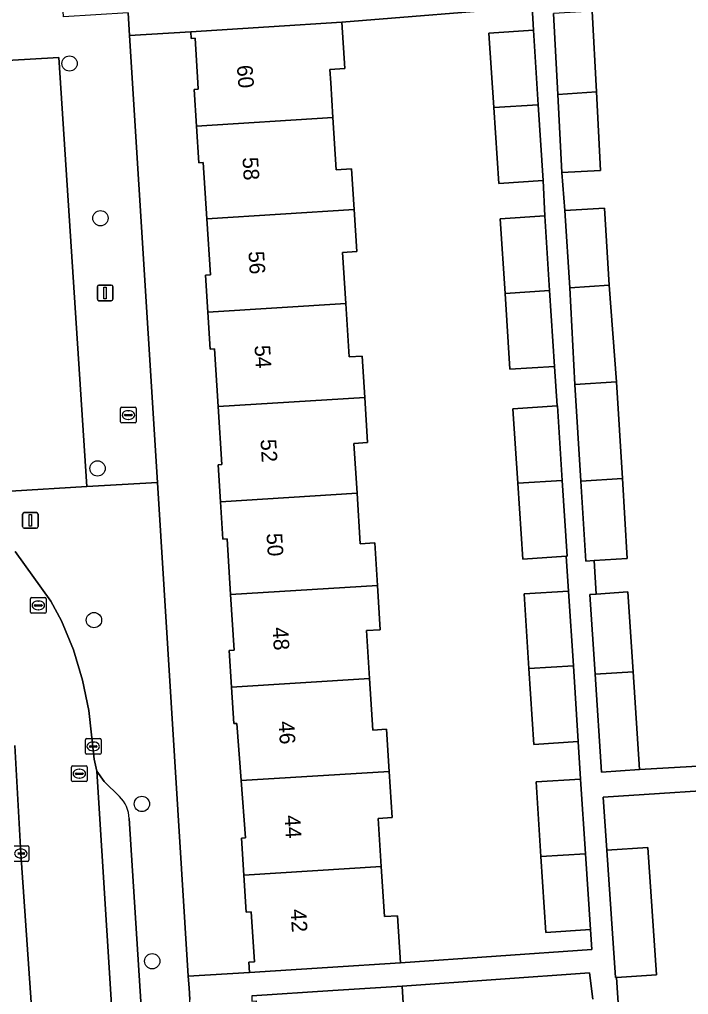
# Model space of a CAD drawing. Extents: x 159680 to 160786, y 387323 to 388340.
# Drawn here: x 160678.4 to 160721.2, y 387941.7 to 388004.1 of the extents above; entities that cross this region are included whole.
import ezdxf

# ---------------------------------------------------------------- set-up
doc = ezdxf.new("R2010")
doc.units = 0
for name, color, linetype in [('IMGEO_Boom', 7, 'Continuous'), ('IMGEO_Brandkraan', 7, 'Continuous'), ('IMGEO_Erf', 7, 'Continuous'), ('IMGEO_Kolk', 7, 'Continuous'), ('IMGEO_Lichtmast', 7, 'Continuous'), ('IMGEO_Pand', 7, 'Continuous'), ('IMGEO_Pand_nummerreeks', 7, 'Continuous'), ('IMGEO_Parkeervlak_open', 7, 'Continuous'), ('IMGEO_Rijbaan_lokaal_open', 7, 'Continuous'), ('IMGEO_Rioolput', 7, 'Continuous'), ('IMGEO_Voetpad_open', 7, 'Continuous')]:
    doc.layers.add(name, color=color, linetype=linetype)

msp = doc.modelspace()

# ---------------------------------------------------------------- linework, layer by layer
at = {"layer": 'IMGEO_Boom'}
for centre in [(160681.642, 388001.245), (160683.619, 387991.351), (160683.434, 387975.348), (160683.207, 387965.645), (160686.274, 387953.887), (160686.932, 387943.832)]:
    msp.add_circle(centre, 0.489, dxfattribs=at)
at = {"layer": 'IMGEO_Brandkraan'}
for p, q in [((160684.909, 387978.334), (160684.909, 387979.186)), ((160684.984, 387979.26), (160685.836, 387979.26)), ((160685.91, 387979.186), (160685.91, 387978.334)), ((160685.168, 387978.754), (160685.168, 387978.766)), ((160685.606, 387978.717), (160685.208, 387978.717)), ((160685.211, 387978.803), (160685.609, 387978.803)), ((160685.42, 387978.48), (160685.395, 387978.48)), ((160685.397, 387979.04), (160685.422, 387979.04)), ((160685.652, 387978.766), (160685.652, 387978.754)), ((160685.836, 387978.26), (160684.984, 387978.26))]:
    msp.add_line(p, q, dxfattribs=at)
for points in [[(160684.909, 387978.334), (160684.909, 387979.186)], [(160684.984, 387979.26), (160685.836, 387979.26)], [(160685.91, 387979.186), (160685.91, 387978.334)], [(160685.836, 387978.26), (160684.984, 387978.26)]]:
    msp.add_lwpolyline(points, dxfattribs=at)
for centre, radius, start, end in [((160684.986, 387979.184), 0.0765, 91.55205, 178.44795), ((160684.986, 387979.184), 0.0765, 91.55205, 178.44795), ((160685.834, 387979.184), 0.0765, 1.55205, 88.44795), ((160685.834, 387979.184), 0.0765, 1.55205, 88.44795), ((160685.208, 387978.763), 0.0403, 85.87752, 175.75265), ((160685.205, 387978.753), 0.0366, 178.93798, 274.71019), ((160685.609, 387978.76), 0.043, 264.86636, 352.45326), ((160685.613, 387978.765), 0.0386, 1.73085, 96.63898), ((160684.986, 387978.336), 0.0765, 181.55205, 268.44795), ((160684.986, 387978.336), 0.0765, 181.55205, 268.44795), ((160685.834, 387978.336), 0.0765, 271.55205, 358.44795), ((160685.834, 387978.336), 0.0765, 271.55205, 358.44795)]:
    msp.add_arc(centre, radius, start, end, dxfattribs=at)
for centre, major_axis, ratio, start_param, end_param in [((160685.396, 387978.76), (-0.387, 0.002), 0.722429, 4.712389, 7.853982), ((160685.421, 387978.76), (-0.39, 0.002), 0.717154, 1.570796, 4.712389)]:
    msp.add_ellipse(centre, major_axis=major_axis, ratio=ratio, start_param=start_param, end_param=end_param, dxfattribs=at)
at = {"layer": 'IMGEO_Erf'}
for points in [[(160710.012, 387979.168), (160712.831, 387979.351), (160712.667, 387981.872), (160709.821, 387981.687), (160709.506, 387986.541), (160709.196, 387991.31), (160712.042, 387991.495), (160711.946, 387993.757), (160709.1, 387993.572), (160708.785, 387998.425), (160708.475, 388003.195), (160711.321, 388003.38), (160711.231, 388004.877), (160699.063, 388003.887), (160699.251, 388000.93), (160698.297, 388000.869), (160698.352, 388000), (160698.493, 387997.781), (160698.705, 387994.439), (160699.688, 387994.501), (160699.852, 387991.91), (160700.022, 387989.224), (160699.116, 387989.167), (160699.323, 387985.903), (160699.54, 387982.478), (160700.362, 387982.53), (160700.53, 387979.887), (160700.713, 387977), (160699.839, 387976.944), (160700.041, 387973.756), (160700.246, 387970.531), (160701.168, 387970.59), (160701.341, 387967.869), (160701.521, 387965.032), (160700.636, 387964.975), (160700.83, 387961.913), (160701.04, 387958.608), (160701.915, 387958.663), (160702.086, 387955.972), (160702.273, 387953.024), (160701.394, 387952.968), (160701.589, 387949.886), (160701.792, 387946.69), (160702.623, 387946.743), (160702.814, 387943.731), (160715.053, 387944.572), (160714.965, 387945.857), (160712.119, 387945.672), (160711.804, 387950.526), (160711.494, 387955.295), (160714.34, 387955.48), (160714.19, 387957.882), (160711.344, 387957.697), (160711.029, 387962.553), (160710.719, 387967.32), (160713.565, 387967.505), (160713.421, 387969.726), (160710.637, 387969.545), (160710.322, 387974.401)], [(160691.306, 387973.208), (160691.155, 387975.585), (160691.387, 387975.6), (160691.152, 387979.3), (160690.917, 387983.002), (160690.64, 387982.984), (160690.49, 387985.35), (160690.34, 387987.716), (160690.651, 387987.736), (160690.424, 387991.32), (160690.196, 387994.905), (160689.918, 387994.888), (160689.769, 387997.235), (160689.621, 387999.579), (160689.878, 387999.596), (160689.852, 388000), (160689.671, 388002.859), (160689.422, 388002.843), (160689.394, 388003.273), (160685.488, 388003.029), (160687.271, 387974.449), (160689.241, 387942.874), (160693.161, 387943.119), (160693.119, 387943.77), (160693.47, 387943.793), (160693.268, 387946.985), (160692.939, 387946.964), (160692.788, 387949.335), (160692.638, 387951.704), (160692.908, 387951.722), (160692.626, 387955.38), (160692.343, 387959.04), (160692.161, 387959.023), (160692.013, 387961.36), (160691.865, 387963.695), (160692.177, 387963.715), (160691.951, 387967.282), (160691.725, 387970.849), (160691.457, 387970.832)]]:
    msp.add_lwpolyline(points, close=True, dxfattribs=at)
for points in [[(160715.073, 388004.585), (160715.35, 387999.428), (160715.62, 387994.404), (160713.144, 387994.271), (160713.339, 387991.85), (160715.869, 387992.003), (160716.167, 387987.065), (160716.643, 387980.894), (160717.017, 387974.711), (160717.328, 387969.582), (160715.196, 387969.453), (160715.325, 387967.312), (160717.358, 387967.448), (160717.699, 387962.344), (160718.117, 387956.083), (160730.771, 387956.82)], [(160728.161, 387939.908), (160727.972, 387942.514), (160729.275, 387942.597), (160729.252, 387942.912), (160729.221, 387943.334), (160729.026, 387946.029), (160727.758, 387945.937), (160727.559, 387948.679), (160725.981, 387948.577), (160725.61, 387954.965), (160715.785, 387954.313), (160716.009, 387950.932), (160718.632, 387951.112), (160719.19, 387942.963), (160716.637, 387942.788), (160716.793, 387940.509)], [(160715.111, 387941.399), (160714.901, 387943.096), (160702.92, 387942.239), (160703.103, 387939.356)]]:
    msp.add_lwpolyline(points, dxfattribs=at)
at = {"layer": 'IMGEO_Kolk'}
for p, q in [((160682.659, 387957.141), (160682.659, 387957.993)), ((160682.734, 387958.067), (160683.586, 387958.067)), ((160683.66, 387957.993), (160683.66, 387957.141)), ((160682.918, 387957.561), (160682.918, 387957.573)), ((160683.356, 387957.524), (160682.958, 387957.524)), ((160682.961, 387957.61), (160683.359, 387957.61)), ((160683.17, 387957.287), (160683.145, 387957.287)), ((160683.147, 387957.847), (160683.172, 387957.847)), ((160683.402, 387957.573), (160683.402, 387957.561)), ((160683.586, 387957.067), (160682.734, 387957.067)), ((160678.104, 387951.218), (160678.956, 387951.218)), ((160679.03, 387951.144), (160679.03, 387950.292)), ((160678.726, 387950.675), (160678.328, 387950.675)), ((160678.331, 387950.761), (160678.729, 387950.761)), ((160678.54, 387950.438), (160678.515, 387950.438)), ((160678.517, 387950.998), (160678.542, 387950.998)), ((160678.772, 387950.724), (160678.772, 387950.712)), ((160678.956, 387950.218), (160678.104, 387950.218))]:
    msp.add_line(p, q, dxfattribs=at)
for points in [[(160682.659, 387957.141), (160682.659, 387957.993)], [(160682.734, 387958.067), (160683.586, 387958.067)], [(160683.66, 387957.993), (160683.66, 387957.141)], [(160683.586, 387957.067), (160682.734, 387957.067)], [(160678.104, 387951.218), (160678.956, 387951.218)], [(160679.03, 387951.144), (160679.03, 387950.292)], [(160678.956, 387950.218), (160678.104, 387950.218)]]:
    msp.add_lwpolyline(points, dxfattribs=at)
for centre, radius, start, end in [((160682.736, 387957.991), 0.0765, 91.55205, 178.44795), ((160682.736, 387957.991), 0.0765, 91.55205, 178.44795), ((160683.584, 387957.991), 0.0765, 1.55205, 88.44795), ((160683.584, 387957.991), 0.0765, 1.55205, 88.44795), ((160682.958, 387957.57), 0.0403, 85.87752, 175.75265), ((160682.955, 387957.56), 0.0366, 178.93798, 274.71019), ((160683.359, 387957.567), 0.043, 264.86636, 352.45326), ((160683.363, 387957.572), 0.0386, 1.73085, 96.63898), ((160682.736, 387957.143), 0.0765, 181.55205, 268.44795), ((160682.736, 387957.143), 0.0765, 181.55205, 268.44795), ((160683.584, 387957.143), 0.0765, 271.55205, 358.44795), ((160683.584, 387957.143), 0.0765, 271.55205, 358.44795), ((160678.954, 387951.142), 0.0765, 1.55205, 88.44795), ((160678.954, 387951.142), 0.0765, 1.55205, 88.44795), ((160678.729, 387950.718), 0.043, 264.86636, 352.45326), ((160678.733, 387950.723), 0.0386, 1.73085, 96.63898), ((160678.954, 387950.294), 0.0765, 271.55205, 358.44795), ((160678.954, 387950.294), 0.0765, 271.55205, 358.44795)]:
    msp.add_arc(centre, radius, start, end, dxfattribs=at)
for centre, major_axis, ratio, start_param, end_param in [((160683.146, 387957.567), (-0.387, 0.002), 0.722429, 4.712389, 7.853982), ((160683.171, 387957.567), (-0.39, 0.002), 0.717154, 1.570796, 4.712389), ((160678.516, 387950.718), (-0.387, 0.002), 0.722429, 4.712389, 7.853982), ((160678.541, 387950.718), (-0.39, 0.002), 0.717154, 1.570796, 4.712389)]:
    msp.add_ellipse(centre, major_axis=major_axis, ratio=ratio, start_param=start_param, end_param=end_param, dxfattribs=at)
at = {"layer": 'IMGEO_Lichtmast'}
for p, q in [((160683.423, 387986.172), (160683.423, 387986.972)), ((160683.423, 387986.972), (160683.423, 387986.172)), ((160683.523, 387987.072), (160684.313, 387987.072)), ((160684.313, 387987.072), (160683.523, 387987.072)), ((160684.413, 387986.972), (160684.413, 387986.172)), ((160684.413, 387986.172), (160684.413, 387986.972)), ((160684.313, 387986.072), (160683.523, 387986.072)), ((160683.523, 387986.072), (160684.313, 387986.072)), ((160678.639, 387971.624), (160678.639, 387972.424)), ((160678.639, 387972.424), (160678.639, 387971.624)), ((160678.739, 387972.524), (160679.529, 387972.524)), ((160679.529, 387972.524), (160678.739, 387972.524)), ((160679.629, 387972.424), (160679.629, 387971.624)), ((160679.629, 387971.624), (160679.629, 387972.424)), ((160679.529, 387971.524), (160678.739, 387971.524)), ((160678.739, 387971.524), (160679.529, 387971.524))]:
    msp.add_line(p, q, dxfattribs=at)
for points in [[(160683.843, 387986.947), (160683.993, 387986.947), (160683.993, 387986.197), (160683.843, 387986.197), (160683.843, 387986.947)], [(160679.059, 387972.399), (160679.209, 387972.399), (160679.209, 387971.649), (160679.059, 387971.649), (160679.059, 387972.399)]]:
    msp.add_lwpolyline(points, dxfattribs=at)
for centre, start, end in [((160683.523, 387986.972), 90, 180), ((160683.523, 387986.972), 90, 180), ((160684.313, 387986.972), 0, 90), ((160684.313, 387986.972), 360, 90), ((160683.523, 387986.172), 180, 270), ((160683.523, 387986.172), 180, 270), ((160684.313, 387986.172), 270, 0), ((160684.313, 387986.172), 270, 0), ((160678.739, 387972.424), 90, 180), ((160678.739, 387972.424), 90, 180), ((160679.529, 387972.424), 0, 90), ((160679.529, 387972.424), 360, 90), ((160678.739, 387971.624), 180, 270), ((160678.739, 387971.624), 180, 270), ((160679.529, 387971.624), 270, 0), ((160679.529, 387971.624), 270, 0)]:
    msp.add_arc(centre, 0.1, start, end, dxfattribs=at)
at = {"layer": 'IMGEO_Pand'}
for points in [[(160712.597, 388004.452), (160712.876, 387999.268), (160715.35, 387999.428), (160715.073, 388004.585)], [(160698.493, 387997.781), (160698.352, 388000), (160698.297, 388000.869), (160699.251, 388000.93), (160699.063, 388003.887), (160694.384, 388003.59), (160689.394, 388003.273), (160689.422, 388002.843), (160689.671, 388002.859), (160689.852, 388000), (160689.878, 387999.596), (160689.621, 387999.579), (160689.769, 387997.235)], [(160711.321, 388003.38), (160708.475, 388003.195), (160708.785, 387998.425), (160711.631, 387998.603)], [(160715.35, 387999.428), (160712.876, 387999.268), (160713.144, 387994.271), (160715.62, 387994.404)], [(160709.1, 387993.572), (160711.946, 387993.757), (160711.631, 387998.603), (160708.785, 387998.425)], [(160689.769, 387997.235), (160689.918, 387994.888), (160690.196, 387994.905), (160690.424, 387991.32), (160699.852, 387991.91), (160699.688, 387994.501), (160698.705, 387994.439), (160698.493, 387997.781)], [(160699.323, 387985.903), (160699.116, 387989.167), (160700.022, 387989.224), (160699.852, 387991.91), (160690.424, 387991.32), (160690.651, 387987.736), (160690.34, 387987.716), (160690.49, 387985.35)], [(160713.339, 387991.85), (160713.639, 387986.901), (160716.167, 387987.065), (160715.869, 387992.003)], [(160712.042, 387991.495), (160709.196, 387991.31), (160709.506, 387986.541), (160712.352, 387986.719)], [(160709.821, 387981.687), (160712.667, 387981.872), (160712.352, 387986.719), (160709.506, 387986.541)], [(160716.167, 387987.065), (160713.639, 387986.901), (160713.98, 387980.722), (160716.643, 387980.894)], [(160690.49, 387985.35), (160690.64, 387982.984), (160690.917, 387983.002), (160691.152, 387979.3), (160700.53, 387979.887), (160700.362, 387982.53), (160699.54, 387982.478), (160699.323, 387985.903)], [(160717.017, 387974.711), (160716.643, 387980.894), (160713.98, 387980.722), (160714.354, 387974.538)], [(160691.152, 387979.3), (160691.387, 387975.6), (160691.155, 387975.585), (160691.306, 387973.208), (160700.041, 387973.756), (160699.839, 387976.944), (160700.713, 387977), (160700.53, 387979.887)], [(160712.858, 387979.353), (160712.831, 387979.351), (160710.012, 387979.168), (160710.322, 387974.401), (160713.168, 387974.58)], [(160713.168, 387974.58), (160710.322, 387974.401), (160710.637, 387969.545), (160713.421, 387969.726), (160713.483, 387969.73)], [(160717.017, 387974.711), (160714.354, 387974.538), (160714.664, 387969.421), (160715.196, 387969.453), (160717.328, 387969.582)], [(160691.306, 387973.208), (160691.457, 387970.832), (160691.725, 387970.849), (160691.951, 387967.282), (160701.341, 387967.869), (160701.168, 387970.59), (160700.246, 387970.531), (160700.041, 387973.756)], [(160700.83, 387961.913), (160700.636, 387964.975), (160701.521, 387965.032), (160701.341, 387967.869), (160691.951, 387967.282), (160692.177, 387963.715), (160691.865, 387963.695), (160692.013, 387961.36)], [(160713.565, 387967.505), (160710.719, 387967.32), (160711.029, 387962.553), (160713.875, 387962.731)], [(160717.358, 387967.448), (160715.325, 387967.312), (160714.919, 387967.285), (160715.26, 387962.186), (160717.699, 387962.344)], [(160711.344, 387957.697), (160714.19, 387957.882), (160713.875, 387962.731), (160711.029, 387962.553)], [(160717.699, 387962.344), (160715.26, 387962.186), (160715.678, 387955.921), (160718.117, 387956.083)], [(160692.013, 387961.36), (160692.161, 387959.023), (160692.343, 387959.04), (160692.626, 387955.38), (160702.086, 387955.972), (160701.915, 387958.663), (160701.04, 387958.608), (160700.83, 387961.913)], [(160701.589, 387949.886), (160701.394, 387952.968), (160702.273, 387953.024), (160702.086, 387955.972), (160692.626, 387955.38), (160692.908, 387951.722), (160692.638, 387951.704), (160692.788, 387949.335)], [(160714.34, 387955.48), (160711.494, 387955.295), (160711.804, 387950.526), (160714.65, 387950.704)], [(160718.632, 387951.112), (160716.009, 387950.932), (160716.567, 387942.783), (160716.637, 387942.788), (160719.19, 387942.963)], [(160712.119, 387945.672), (160714.965, 387945.857), (160714.65, 387950.704), (160711.804, 387950.526)], [(160692.788, 387949.335), (160692.939, 387946.964), (160693.268, 387946.985), (160693.47, 387943.793), (160693.119, 387943.77), (160693.161, 387943.119), (160698.151, 387943.435), (160702.814, 387943.731), (160702.623, 387946.743), (160701.792, 387946.69), (160701.589, 387949.886)], [(160702.444, 387935.982), (160702.233, 387939.301), (160703.103, 387939.356), (160702.92, 387942.239), (160698.487, 387941.958), (160693.309, 387941.623), (160693.316, 387941.285), (160693.575, 387941.301), (160693.795, 387937.83), (160693.571, 387937.813), (160693.721, 387935.425)]]:
    msp.add_lwpolyline(points, close=True, dxfattribs=at)
at = {"layer": 'IMGEO_Parkeervlak_open'}
for points in [[(160677.871, 387973.896), (160682.747, 387974.197), (160680.963, 388001.633), (160676.154, 388001.348)], [(160683.855, 387955.324), (160683.4, 387955.976)], [(160683.4, 387955.976), (160685.013, 387930.173)], [(160684.83, 387954.361), (160683.855, 387955.324)], [(160689.418, 387866.141), (160690.408, 387867.635), (160686.932, 387929.862), (160685.456, 387952.952)]]:
    msp.add_lwpolyline(points, dxfattribs=at)
msp.add_arc((160683.515, 387952.933), 1.941, 0.55972, 47.35016, dxfattribs=at)
at = {"layer": 'IMGEO_Rijbaan_lokaal_open'}
for points in [[(160681.136, 387965.603), (160680.442, 387966.852), (160678.175, 387970.031)], [(160678.147, 387957.629), (160678.53, 387950.718), (160679.33, 387939.053), (160679.76, 387932.403), (160679.906, 387929.876), (160685.013, 387930.173), (160683.4, 387955.976), (160683.214, 387956.742), (160682.883, 387959.855), (160682.473, 387961.8), (160681.905, 387963.745), (160681.136, 387965.603)]]:
    msp.add_lwpolyline(points, dxfattribs=at)
at = {"layer": 'IMGEO_Rioolput'}
for p, q in [((160679.143, 387966.162), (160679.143, 387967.014)), ((160679.218, 387967.088), (160680.07, 387967.088)), ((160679.631, 387966.868), (160679.656, 387966.868)), ((160680.144, 387967.014), (160680.144, 387966.162)), ((160680.07, 387966.088), (160679.218, 387966.088)), ((160679.402, 387966.582), (160679.402, 387966.594)), ((160679.84, 387966.545), (160679.442, 387966.545)), ((160679.445, 387966.631), (160679.843, 387966.631)), ((160679.654, 387966.308), (160679.629, 387966.308)), ((160679.886, 387966.594), (160679.886, 387966.582)), ((160681.77, 387955.397), (160681.77, 387956.249)), ((160681.845, 387956.323), (160682.697, 387956.323)), ((160682.258, 387956.103), (160682.283, 387956.103)), ((160682.771, 387956.249), (160682.771, 387955.397)), ((160682.029, 387955.817), (160682.029, 387955.829)), ((160682.467, 387955.78), (160682.069, 387955.78)), ((160682.072, 387955.866), (160682.47, 387955.866)), ((160682.281, 387955.543), (160682.256, 387955.543)), ((160682.513, 387955.829), (160682.513, 387955.817)), ((160682.697, 387955.323), (160681.845, 387955.323))]:
    msp.add_line(p, q, dxfattribs=at)
for points in [[(160679.143, 387966.162), (160679.143, 387967.014)], [(160679.218, 387967.088), (160680.07, 387967.088)], [(160680.144, 387967.014), (160680.144, 387966.162)], [(160680.07, 387966.088), (160679.218, 387966.088)], [(160681.77, 387955.397), (160681.77, 387956.249)], [(160681.845, 387956.323), (160682.697, 387956.323)], [(160682.771, 387956.249), (160682.771, 387955.397)], [(160682.697, 387955.323), (160681.845, 387955.323)]]:
    msp.add_lwpolyline(points, dxfattribs=at)
for centre, radius, start, end in [((160679.22, 387967.012), 0.0765, 91.55205, 178.44795), ((160679.22, 387967.012), 0.0765, 91.55205, 178.44795), ((160680.068, 387967.012), 0.0765, 1.55205, 88.44795), ((160680.068, 387967.012), 0.0765, 1.55205, 88.44795), ((160679.22, 387966.164), 0.0765, 181.55205, 268.44795), ((160679.22, 387966.164), 0.0765, 181.55205, 268.44795), ((160679.442, 387966.591), 0.0403, 85.87752, 175.75265), ((160679.439, 387966.581), 0.0366, 178.93798, 274.71019), ((160679.843, 387966.588), 0.043, 264.86636, 352.45326), ((160679.847, 387966.593), 0.0386, 1.73085, 96.63898), ((160680.068, 387966.164), 0.0765, 271.55205, 358.44795), ((160680.068, 387966.164), 0.0765, 271.55205, 358.44795), ((160681.847, 387956.247), 0.0765, 91.55205, 178.44795), ((160681.847, 387956.247), 0.0765, 91.55205, 178.44795), ((160682.695, 387956.247), 0.0765, 1.55205, 88.44795), ((160682.695, 387956.247), 0.0765, 1.55205, 88.44795), ((160682.069, 387955.826), 0.0403, 85.87752, 175.75265), ((160682.066, 387955.816), 0.0366, 178.93798, 274.71019), ((160682.47, 387955.823), 0.043, 264.86636, 352.45326), ((160682.474, 387955.828), 0.0386, 1.73085, 96.63898), ((160681.847, 387955.399), 0.0765, 181.55205, 268.44795), ((160681.847, 387955.399), 0.0765, 181.55205, 268.44795), ((160682.695, 387955.399), 0.0765, 271.55205, 358.44795), ((160682.695, 387955.399), 0.0765, 271.55205, 358.44795)]:
    msp.add_arc(centre, radius, start, end, dxfattribs=at)
for centre, major_axis, ratio, start_param, end_param in [((160679.63, 387966.588), (-0.387, 0.002), 0.722429, 4.712389, 7.853982), ((160679.655, 387966.588), (-0.39, 0.002), 0.717154, 1.570796, 4.712389), ((160682.257, 387955.823), (-0.387, 0.002), 0.722429, 4.712389, 7.853982), ((160682.282, 387955.823), (-0.39, 0.002), 0.717154, 1.570796, 4.712389)]:
    msp.add_ellipse(centre, major_axis=major_axis, ratio=ratio, start_param=start_param, end_param=end_param, dxfattribs=at)
at = {"layer": 'IMGEO_Voetpad_open'}
for points in [[(160685.488, 388003.029), (160685.397, 388004.49), (160681.263, 388004.231), (160681.077, 388007.271), (160680.891, 388010.312), (160680.706, 388013.352), (160680.52, 388016.392), (160680.334, 388019.433), (160680.1, 388022.497)], [(160685.397, 388004.49), (160685.488, 388003.029), (160689.394, 388003.273), (160694.384, 388003.59), (160699.063, 388003.887), (160711.231, 388004.877), (160711.321, 388003.38), (160711.631, 387998.603), (160711.946, 387993.757), (160712.042, 387991.495), (160712.352, 387986.719), (160712.667, 387981.872), (160712.831, 387979.351), (160712.858, 387979.353), (160713.168, 387974.58), (160713.483, 387969.73), (160713.421, 387969.726), (160713.565, 387967.505), (160713.875, 387962.731), (160714.19, 387957.882), (160714.34, 387955.48), (160714.65, 387950.704), (160714.965, 387945.857), (160715.053, 387944.572), (160702.814, 387943.731), (160698.151, 387943.435), (160693.161, 387943.119), (160689.241, 387942.874), (160689.287, 387942.133), (160689.334, 387941.374)], [(160730.771, 387956.82), (160718.117, 387956.083), (160715.678, 387955.921), (160715.26, 387962.186), (160714.919, 387967.285), (160715.325, 387967.312), (160715.196, 387969.453), (160714.664, 387969.421), (160714.354, 387974.538), (160713.98, 387980.722), (160713.639, 387986.901), (160713.339, 387991.85), (160713.144, 387994.271), (160712.876, 387999.268), (160712.597, 388004.452)], [(160676.154, 388001.348), (160680.963, 388001.633), (160682.747, 387974.197), (160687.271, 387974.449), (160685.488, 388003.029)], [(160691.462, 387796.138), (160691.351, 387798.416), (160690.141, 387817.737), (160693.333, 387817.782), (160697.177, 387818.032), (160697.079, 387819.603), (160694.256, 387864.714), (160693.289, 387879.776), (160693.243, 387880.499), (160693.194, 387881.268), (160689.336, 387941.35), (160689.334, 387941.374), (160689.287, 387942.133), (160689.241, 387942.874), (160687.271, 387974.449), (160682.747, 387974.197), (160677.871, 387973.896)], [(160678.175, 387970.031), (160680.442, 387966.852), (160681.136, 387965.603), (160681.905, 387963.745), (160682.473, 387961.8), (160682.883, 387959.855), (160683.214, 387956.742), (160683.4, 387955.976), (160683.855, 387955.324), (160684.83, 387954.361)], [(160680.614, 387917.728), (160680.219, 387925.048), (160679.906, 387929.876), (160679.76, 387932.403), (160678.67, 387932.369), (160678.248, 387938.981), (160679.33, 387939.053), (160678.53, 387950.718), (160678.147, 387957.629)], [(160716.793, 387940.509), (160716.637, 387942.788), (160716.567, 387942.783), (160716.009, 387950.932), (160715.785, 387954.313), (160725.61, 387954.965)], [(160685.456, 387952.952), (160686.932, 387929.862), (160690.408, 387867.635), (160689.418, 387866.141), (160689.084, 387865.444), (160689.031, 387864.667), (160689.135, 387863.253)], [(160693.309, 387941.623), (160698.487, 387941.958), (160702.92, 387942.239), (160714.901, 387943.096), (160715.111, 387941.399)]]:
    msp.add_lwpolyline(points, dxfattribs=at)
msp.add_arc((160683.515, 387952.933), 1.941, 0.55972, 47.35016, dxfattribs=at)

# ---------------------------------------------------------------- texts
at = {"layer": 'IMGEO_Pand_nummerreeks'}
for s, rotation, p in [('60', 274.62307, (160692.342, 388001.112)), ('58', 273.66311, (160692.702, 387995.228)), ('56', 273.66311, (160693.086, 387989.219)), ('54', 273.66311, (160693.471, 387983.207)), ('52', 273.66311, (160693.856, 387977.197)), ('50', 273.66311, (160694.241, 387971.179)), ('48', 273.66311, (160694.626, 387965.167)), ('46', 273.66311, (160695.011, 387959.157)), ('44', 273.66311, (160695.396, 387953.145)), ('42', 273.66311, (160695.781, 387947.136))]:
    msp.add_text(s, height=1, rotation=rotation, dxfattribs=at).set_placement(p)

doc.saveas('drawing.dxf')
